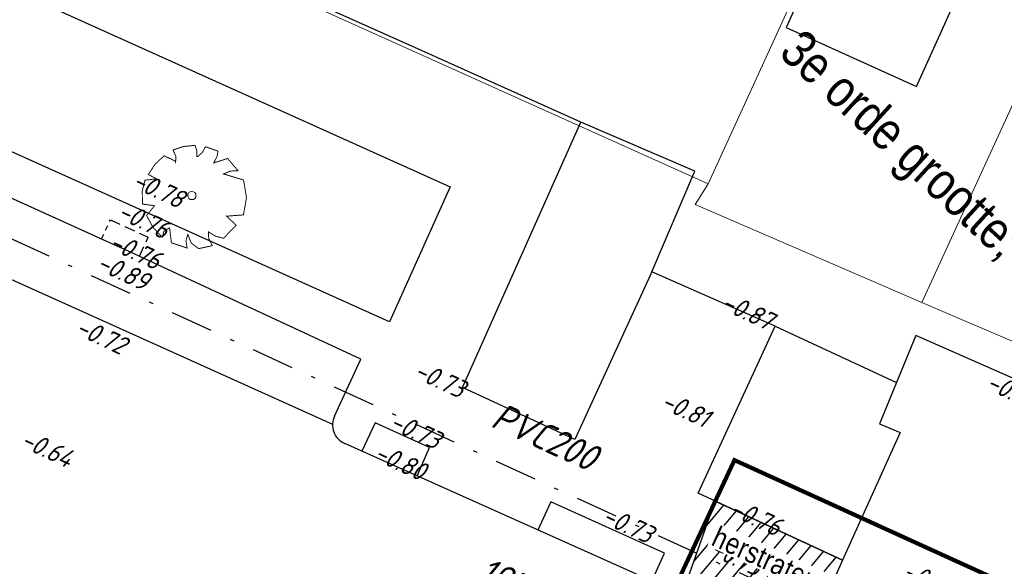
# Model space of a CAD drawing. Header units: metres. Extents: x 111546 to 149831, y 498798 to 507863.
# Tile 1007 of 1056: x 111931 to 111954, y 501959 to 501972. Entities that reach past the tile are written whole.
import ezdxf
from ezdxf.enums import TextEntityAlignment as Align

# ---------------------------------------------------------------- set-up
doc = ezdxf.new("R2010")
doc.units = ezdxf.units.M
doc.linetypes.add('DASHDOT', pattern=[25.4, 12.7, -6.35, 0, -6.35])
doc.linetypes.add('DASHED', pattern=[19.05, 12.7, -6.35])
for name, color, linetype in [('0-hoogte mv-bestaand', 253, 'Continuous'), ('0-werkgrens', 210, 'FENCELINE1'), ('2-bs-Streng regenwater', 252, 'DASHDOT'), ('2-bs-Streng regenwater  aanlegjaar', 252, 'Continuous'), ('2-bs-Streng regenwater diameter', 252, 'Continuous'), ('3-bs-trottoirkolk', 252, 'Continuous'), ('3-nw-herstraten1', 7, 'Continuous'), ('4-nw-boom tekst', 7, 'Continuous'), ('B02_BIJGEBOUW', 1, 'Continuous'), ('Q19_OVLIJNVOBJ', 252, 'Continuous'), ('Q26_BOOM', 252, 'Continuous'), ('T05_SCHUTTING', 252, 'Continuous'), ('V02_KNTOPENVERH', 252, 'Continuous'), ('V03_KNTTEGELPAD', 252, 'Continuous'), ('V04_KNTOP-INRIT', 252, 'Continuous')]:
    doc.layers.add(name, color=color, linetype=linetype)
for name, color, linetype, lineweight in [('0-kadastrale percelen', 253, 'AI-KADASTRAAL', 9), ('3-nw-text-20', 7, 'Continuous', 15), ('4-nw materiaalscheiding-groen', 210, 'DASHED', 13), ('4-nw-boom 3e grootte', 7, 'Continuous', 35)]:
    doc.layers.add(name, color=color, linetype=linetype, lineweight=lineweight)
doc.styles.get("Standard").update_dxf_attribs({"font": 'isocp-ie.shx'})
doc.styles.add('veysel', font='isocp-ie.shx', dxfattribs={"height": 0.1})
doc.styles.add('Zaanstad', font='ARIALN.TTF')
doc.styles.add('Zaanstad 1-250 2.0mm', font='ARIALN.TTF', dxfattribs={"height": 0.5})
doc.linetypes.add('AI-KADASTRAAL', pattern='A,5.5,-2,["K",Standard,S=1.8,R=0,X=0,Y=-0.9],-2,5.5,-2,[5,NLCS.SHX,S=0.75,R=0,X=0,Y=0],-2', length=19)
doc.linetypes.add('FENCELINE1', pattern='A,6.35,-2.54,[133,ltypeshp.shx,S=2.54,R=0,X=-2.54,Y=0],-2.54,25.4', length=36.83)

# ---------------------------------------------------------------- blocks, each defined once
blk = doc.blocks.new('Q26')
at = {"linetype": 'Continuous', "lineweight": 20, "const_width": 0.0225}
blk.add_lwpolyline([(0.757, 0.516), (1.237, 0.371), (1.308, -0.046), (1.235, -0.463), (0.83, -0.494), (1.061, -0.711), (0.757, -1.022), (0.565, -0.971), (0.395, -0.867), (0.404, -1.032), (0.49, -1.198), (0.163, -1.271), (-0.015, -1.136), (-0.097, -0.929), (-0.141, -1.084), (-0.112, -1.255), (-0.489, -1.131), (-0.532, -0.774), (-0.668, -0.854), (-0.707, -0.996), (-0.927, -0.766), (-1.083, -0.479), (-0.894, -0.246), (-1.181, -0.203), (-1.187, 0.104), (-1.122, 0.367), (-0.847, 0.398), (-1.04, 0.503), (-0.879, 0.749), (-0.663, 0.95), (-0.402, 0.826), (-0.388, 0.795), (-0.382, 0.942), (-0.452, 1.088), (-0.194, 1.172), (0.076, 1.199), (0.118, 1.07), (0.119, 0.935), (0.148, 0.935), (0.252, 1.031), (0.325, 1.167), (0.626, 1.059), (0.6, 0.925), (0.525, 0.78), (0.856, 0.885), (1.105, 0.593), (0.924, 0.584)], close=True, dxfattribs=at)
at = {"linetype": 'Continuous', "lineweight": 20}
blk.add_circle((0.001, -0.001), 0.0983, dxfattribs=at)
blk = doc.blocks.new('KOLK_R')
at = {"color": 0, "linetype": 'DASHED', "ltscale": 0.02}
for points in [[(-0.486, 0.11), (-0.598, -0.376)], [(0.376, -0.598), (-0.598, -0.376)]]:
    blk.add_lwpolyline(points, dxfattribs=at)
at = {"color": 0, "linetype": 'DASHED', "ltscale": 0.01}
blk.add_lwpolyline([(0.486, -0.11), (0.376, -0.598)], dxfattribs=at)
blk = doc.blocks.new('4-boom 3e grootte')
at = {"lineweight": 30}
for p, q in [((-0.612, 1.193), (-0.722, 1.078)), ((-0.502, 1.193), (-0.612, 1.193)), ((-0.307, 1.267), (-0.502, 1.193)), ((-0.063, 1.315), (-0.307, 1.267)), ((-0.063, 1.315), (-0.063, 1.24)), ((-0.063, 1.24), (-0.036, 1.268)), ((-0.036, 1.268), (0.102, 1.303)), ((0.102, 1.303), (0.212, 1.303)), ((0.212, 1.303), (0.206, 1.238)), ((0.206, 1.238), (0.241, 1.25)), ((0.241, 1.25), (0.291, 1.261)), ((0.291, 1.261), (0.413, 1.242)), ((0.437, 1.212), (0.388, 1.193)), ((0.413, 1.242), (0.437, 1.212)), ((0.437, 1.212), (0.431, 1.169)), ((0.437, 1.212), (0.498, 1.206)), ((0.472, 1.252), (0.489, 1.162)), ((0.596, 1.187), (0.828, 1.023)), ((-0.795, 1.078), (-1.1, 0.767)), ((-0.722, 1.078), (-0.795, 1.078)), ((-0.722, 1.078), (-0.703, 1.029)), ((0.489, 1.162), (0.648, 1.15)), ((0.828, 1.023), (0.864, 0.937)), ((0.864, 0.937), (0.864, 0.949)), ((0.864, 0.949), (0.864, 0.937)), ((0.864, 0.949), (0.992, 0.925)), ((-0.917, 0.747), (-1.197, 0.669)), ((-1.1, 0.767), (-0.917, 0.747)), ((0.992, 0.925), (0.901, 0.846)), ((0.901, 0.846), (0.913, 0.773)), ((0.913, 0.773), (0.956, 0.73)), ((0.956, 0.73), (1.053, 0.754)), ((1.041, 0.815), (1.053, 0.754)), ((1.053, 0.754), (1.145, 0.699)), ((-1.222, 0.559), (-1.27, 0.443)), ((-1.148, 0.638), (-1.222, 0.559)), ((-1.197, 0.669), (-1.112, 0.614)), ((-1.148, 0.638), (-1.13, 0.553)), ((1.175, 0.608), (1.114, 0.526)), ((1.114, 0.526), (1.254, 0.535)), ((1.145, 0.699), (1.175, 0.608)), ((1.254, 0.535), (1.254, 0.315)), ((-1.276, 0.334), (-1.356, 0.199)), ((-1.313, 0.378), (-1.337, 0.34)), ((-1.337, 0.34), (-1.276, 0.334)), ((-1.301, 0.437), (-1.313, 0.378)), ((-1.27, 0.443), (-1.301, 0.437)), ((-1.1, 0.334), (-1.276, 0.334)), ((1.254, 0.315), (1.291, 0.321)), ((1.291, 0.321), (1.346, 0.029)), ((-1.289, 0.151), (-1.368, 0.071)), ((-1.368, 0.071), (-1.331, -0.106)), ((-1.356, 0.199), (-1.289, 0.151)), ((-1.258, 0.083), (-1.353, 0)), ((-1.289, 0.151), (-1.258, 0.083)), ((1.248, 0.041), (1.236, -0.087)), ((1.346, 0.029), (1.248, 0.041)), ((-1.398, -0.014), (-1.295, -0.014)), ((-1.331, -0.106), (-1.24, -0.282)), ((-1.209, -0.221), (-1.246, -0.27)), ((-1.191, -0.221), (-1.209, -0.221)), ((1.236, -0.087), (1.315, -0.087)), ((1.315, -0.087), (1.315, -0.35)), ((-1.307, -0.282), (-1.148, -0.282)), ((-1.252, -0.282), (-1.295, -0.35)), ((-1.295, -0.35), (-1.295, -0.429)), ((-1.295, -0.429), (-1.203, -0.471)), ((-1.167, -0.411), (-1.203, -0.471)), ((1.315, -0.459), (1.279, -0.325)), ((1.315, -0.35), (1.279, -0.325)), ((1.315, -0.459), (1.285, -0.471)), ((-1.179, -0.624), (-1.228, -0.63)), ((-1.203, -0.471), (-1.203, -0.606)), ((-1.112, -0.557), (-1.203, -0.606)), ((-1.203, -0.606), (-1.1, -0.715)), ((-1.179, -0.624), (-1.185, -0.667)), ((-0.856, -0.667), (-1.033, -0.783)), ((1.169, -0.691), (1.102, -0.758)), ((1.261, -0.551), (1.169, -0.691)), ((1.261, -0.551), (1.285, -0.471)), ((-1.106, -0.783), (-1.106, -0.709)), ((-1.033, -0.783), (-1.106, -0.783)), ((-1.033, -0.783), (-0.972, -0.844)), ((-0.972, -0.844), (-0.99, -0.892)), ((-0.99, -0.892), (-0.904, -0.904)), ((-0.886, -0.795), (-0.972, -0.844)), ((-0.904, -0.904), (-0.904, -0.984)), ((-0.795, -0.837), (-0.844, -0.825)), ((-0.844, -0.825), (-0.697, -0.953)), ((1.053, -0.837), (0.779, -1.075)), ((1.053, -0.837), (1.102, -0.758)), ((-0.904, -0.984), (-0.807, -0.984)), ((-0.63, -1.008), (-0.844, -1.045)), ((-0.807, -0.984), (-0.801, -1.039)), ((-0.801, -1.039), (-0.734, -1.124)), ((-0.734, -1.124), (-0.606, -1.087)), ((-0.697, -0.953), (-0.697, -1.02)), ((-0.672, -1.015), (-0.624, -1.203)), ((-0.624, -1.203), (-0.587, -1.167)), ((-0.587, -1.167), (-0.532, -1.148)), ((-0.502, -1.142), (-0.532, -1.148)), ((-0.471, -1.118), (-0.502, -1.142)), ((-0.502, -1.142), (-0.451, -1.213)), ((-0.478, -1.112), (-0.471, -1.118)), ((-0.471, -1.118), (-0.411, -1.136)), ((-0.411, -1.136), (-0.471, -1.252)), ((-0.35, -1.124), (-0.411, -1.136)), ((-0.289, -1.185), (-0.185, -1.167)), ((-0.185, -1.167), (0.071, -1.234)), ((0.388, -1.185), (0.413, -1.106)), ((0.413, -1.106), (0.474, -1.106)), ((0.474, -1.106), (0.462, -1.185)), ((0.565, -1.185), (0.614, -1.142)), ((0.59, -1.069), (0.693, -1.051)), ((0.614, -1.142), (0.59, -1.069)), ((0.693, -1.051), (0.736, -1.081)), ((0.736, -1.081), (0.718, -1.13)), ((0.779, -1.075), (0.736, -1.081)), ((-0.471, -1.252), (-0.391, -1.212)), ((-0.391, -1.212), (-0.356, -1.27)), ((-0.289, -1.246), (-0.356, -1.27)), ((-0.289, -1.246), (-0.289, -1.185)), ((0.004, -1.313), (-0.289, -1.246)), ((0.132, -1.295), (0.004, -1.313)), ((0.071, -1.234), (0.132, -1.24)), ((0.388, -1.185), (0.132, -1.24)), ((0.132, -1.24), (0.132, -1.295)), ((0.218, -1.319), (0.132, -1.295)), ((0.254, -1.289), (0.218, -1.319)), ((0.279, -1.208), (0.254, -1.289)), ((0.388, -1.185), (0.565, -1.185))]:
    blk.add_line(p, q, dxfattribs=at)
blk.add_circle((0, 0), 0.134, dxfattribs=at)
at = {"layer": '4-nw materiaalscheiding-groen', "color": 7, "style": 'Zaanstad'}
blk.add_text('3e', height=0.65, dxfattribs=at).set_placement((-0.246, -1.04))
at = {"layer": '4-nw-boom tekst', "style": 'Zaanstad'}
blk.add_attdef('BOOMSOORT', text='', height=0.9, dxfattribs=at).set_placement((1.754, 0.535), align=Align.BOTTOM_LEFT)

msp = doc.modelspace()

# ---------------------------------------------------------------- hatches: boundary and pattern name
at = {"layer": '3-nw-herstraten1', "ltscale": 0.06, "transparency": 33554687}
h = msp.add_hatch(dxfattribs=at)
h.set_pattern_fill('ANSI31', color=256, scale=0.1, angle=47.58209)
h.set_pattern_definition([(49.99646332, (0, 0), (-0.24320651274, 0.20410007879), [])])
h.paths.add_polyline_path([(111947.5411, 501960.5186), (111950.587, 501959.103), (111949.6415, 501956.9892), (111946.7498, 501958.2827)])

# ---------------------------------------------------------------- linework, layer by layer
at = {"layer": '0-kadastrale percelen', "ltscale": 0.25}
for p, q in [((111947.367, 501968.103), (111959.524, 501994.559)), ((111952.479, 501965.265), (111964.867, 501992.224)), ((111919.764, 501980.54), (111947.367, 501968.103)), ((111952.479, 501965.265), (111957.611, 501963.069))]:
    msp.add_line(p, q, dxfattribs=at)
msp.add_lwpolyline([(111947.367, 501968.103), (111947.06, 501967.606), (111952.479, 501965.265)], dxfattribs=at)
at = {"layer": '0-werkgrens', "ltscale": 0.1, "const_width": 0.1}
msp.add_lwpolyline([(111937.6057, 501931.922), (111910.8835, 501956.6175), (111909.3816, 501954.9408), (111906.7706, 501957.2621), (111908.5671, 501959.2168), (111904.725, 501962.6305), (111905.4429, 501963.4595, -0.2710214), (111910.9468, 501965.3311), (111929.7433, 501957.3784), (111943.285, 501951.4189), (111947.9989, 501961.4975), (111961.0012, 501955.5821), (111962.4982, 501958.88), (111981.4718, 501950.7813), (111993.4781, 501976.9643), (111994.9513, 501980.6635), (111997.7643, 501979.4017), (112001.4364, 501987.339), (112012.3968, 501982.7083), (112013.1894, 501982.2972), (112013.7669, 501983.9392), (112022.3995, 501980.8513)], format="xyb", dxfattribs=at)
at = {"layer": '2-bs-Streng regenwater', "ltscale": 0.08, "flags": 128}
msp.add_lwpolyline([(111922.915, 501970.354), (111967.2878, 501950.0232)], dxfattribs=at)
at = {"layer": '3-nw-herstraten1', "ltscale": 0.05}
msp.add_lwpolyline([(111947.5411, 501960.5186), (111950.587, 501959.103), (111949.6415, 501956.9892), (111946.7498, 501958.2827)], close=True, dxfattribs=at)
at = {"layer": 'B02_BIJGEBOUW'}
msp.add_lwpolyline([(111949.236, 501971.841), (111952.352, 501970.43), (111956.122, 501978.757), (111953.007, 501980.168)], close=True, dxfattribs=at)
at = {"layer": 'Q19_OVLIJNVOBJ'}
msp.add_line((111905.452, 501977.194), (111938.382, 501962.353), dxfattribs=at)
at = {"layer": 'T05_SCHUTTING'}
msp.add_line((111948.974, 501964.7), (111951.876, 501963.356), dxfattribs=at)
msp.add_lwpolyline([(111946.019, 501966), (111947.049, 501968.407), (111944.321, 501969.574)], dxfattribs=at)
at = {"layer": 'V02_KNTOPENVERH'}
for points in [[(111905.966, 501977.53), (111906.521, 501978.578), (111916.429, 501974.232), (111933.311, 501966.578)], [(111938.429, 501962.551), (111939.061, 501963.913), (111933.311, 501966.578)], [(111950.1636, 501956.7557), (111938.676, 501961.894)]]:
    msp.add_lwpolyline(points, dxfattribs=at)
msp.add_arc((111938.8666, 501962.3406), 0.4856, 154.32198, 246.88562, dxfattribs=at)
at = {"layer": 'V03_KNTTEGELPAD'}
msp.add_line((111940.442, 501971.316), (111915.542, 501982.487), dxfattribs=at)
msp.add_lwpolyline([(111905.45, 501980.224), (111906.903, 501983.457), (111906.932, 501983.444), (111941.195, 501968.033), (111939.743, 501964.804)], close=True, dxfattribs=at)
msp.add_lwpolyline([(111959.929, 501960.708), (111957.678, 501955.924), (111954.339, 501957.443), (111956.667, 501962.569), (111952.34, 501964.479), (111951.466, 501962.364), (111951.965, 501962.158), (111950.587, 501959.103), (111947.127, 501960.711), (111948.974, 501964.7), (111946.019, 501966), (111944.182, 501961.993), (111941.488, 501963.234), (111944.321, 501969.574), (111940.442, 501971.316)], dxfattribs=at)
at = {"layer": 'V04_KNTOP-INRIT'}
for points in [[(111940.408, 501961.125), (111940.706, 501961.799), (111939.399, 501962.386), (111939.084, 501961.712)], [(111946.015, 501958.591), (111946.324, 501959.276), (111943.604, 501960.504), (111943.297, 501959.822)]]:
    msp.add_lwpolyline(points, dxfattribs=at)

# ---------------------------------------------------------------- block references
at = {"layer": '3-bs-trottoirkolk', "rotation": 168.1360244}
msp.add_blockref('KOLK_R', (111933.311, 501966.578), dxfattribs=at)
at = {"layer": '4-nw-boom 3e grootte', "lineweight": -3}
ref = msp.add_blockref('4-boom 3e grootte', (111966.6624, 501953.5447), dxfattribs=dict(at, rotation=317.4143730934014))
ref.add_attrib('BOOMSOORT', '3e orde grootte; Schijnbreuk; Nothofagus Antartica', dxfattribs={"layer": '4-nw-boom tekst', "height": 0.9, "rotation": 317.41437, "style": 'Zaanstad'}).set_placement((111948.8487, 501970.991), align=Align.BOTTOM_LEFT)
at = {"layer": 'Q26_BOOM'}
msp.add_blockref('Q26', (111935.016, 501967.822), dxfattribs=at)

# ---------------------------------------------------------------- texts
at = {"layer": '0-hoogte mv-bestaand', "style": 'veysel', "oblique": 15}
for s, p in [('-0.78', (111934.1284, 501967.7666)), ('-0.76', (111933.7677, 501967.0306)), ('-0.76', (111933.5728, 501966.2977)), ('-0.89', (111933.2815, 501965.7999)), ('-0.87', (111948.2208, 501964.8546)), ('-0.72', (111932.754, 501964.2633)), ('-0.73', (111940.857, 501963.2262)), ('-0.97', (111954.5555, 501962.9453)), ('-0.81', (111946.7366, 501962.5094)), ('-0.73', (111940.2749, 501962.0047)), ('-0.64', (111931.4579, 501961.5693)), ('-0.80', (111939.909, 501961.2585)), ('-0.76', (111948.4185, 501959.9305)), ('-0.73', (111945.3568, 501959.7526)), ('-0.73', (111947.96, 501958.9724)), ('-0.74', (111952.5574, 501958.4269))]:
    msp.add_text(s, height=0.45, rotation=335, dxfattribs=at).set_placement(p, align=Align.CENTER)
at = {"layer": '2-bs-Streng regenwater  aanlegjaar', "oblique": 15}
msp.add_text('1973', height=0.65, rotation=335.38364, dxfattribs=at).set_placement((111941.7237, 501958.4363), align=Align.BOTTOM_LEFT)
at = {"layer": '2-bs-Streng regenwater diameter', "oblique": 15}
msp.add_text('PVC200', height=0.65, rotation=335.38364, dxfattribs=at).set_placement((111942.0516, 501962.1344), align=Align.BOTTOM_LEFT)

# ---------------------------------------------------------------- next in the draw order: texts
at = {"layer": '3-nw-text-20', "ltscale": 0.05, "insert": (111948.7505, 501959.1392, 0), "char_height": 0.5, "attachment_point": 5, "rotation": 335.36175, "style": 'Zaanstad 1-250 2.0mm', "bg_fill": 3, "box_fill_scale": 1.1, "bg_fill_color": 256, "bg_fill_true_color": 13158600, "bg_fill_transparency": 0}
msp.add_mtext('\\A1;{\\T1.05;herstraten}', dxfattribs=at)

doc.saveas('drawing.dxf')
